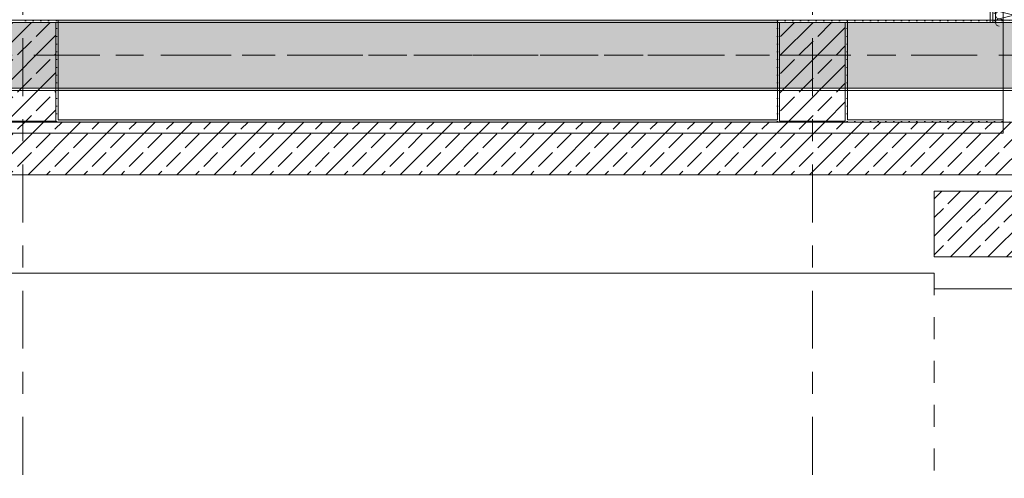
# Model space of a CAD drawing. Header units: metres. Extents: x -3.6 to 85.2, y -11 to 16.8.
# Tile 433 of 508: x 47.3 to 51.8, y -1.4 to 0.7. Entities that reach past the tile are written whole.
import ezdxf

# ---------------------------------------------------------------- set-up
doc = ezdxf.new("R2010")
doc.units = ezdxf.units.M
doc.header["$MEASUREMENT"] = 0
for name, pattern in [('Achse', [0.2, 0.1, -0.05, 0, -0.05]), ('Strichlinie doppelt', [0.546806, 0.264583, -0.105833, 0.070556, -0.105833]), ('Untersicht', [0.1, 0.075, -0.025])]:
    doc.linetypes.add(name, pattern=pattern)
for name, color, linetype in [('301 - Elemente.Linie', 7, 'Continuous'), ('451 - Universal.Achsen Raster', 7, 'Continuous'), ('605 - Struktur.Wand Innen', 7, 'Continuous'), ('607 - Struktur.Stütze', 7, 'Continuous'), ('608 - Struktur.Träger', 7, 'Continuous'), ('Neubau_606 - Struktur.Wand Innen Ausbau', 7, 'Continuous'), ('Neubau_653 - Abdeckung.TB Verkofferung', 7, 'Continuous')]:
    doc.layers.add(name, color=color, linetype=linetype)
pattern_1 = [(45, (0, 0), (-0.08485281, 0.08485281), []), (45, (-0.04243, 0.04243), (-0.08485281, 0.08485281), [0.09, -0.03])]
pattern_2 = [(45, (0, 0), (-0.01767767, 0.01767767), [0, -0.025])]

# ---------------------------------------------------------------- blocks, each defined once
blk = doc.blocks.new('*X43')
at = {"layer": 'Neubau_606 - Struktur.Wand Innen Ausbau', "color": 7, "linetype": 'Continuous', "lineweight": 5}
for p, q in [((51.8216, 0.96), (51.7816, 0.95)), ((51.8483, 0.9333), (51.7816, 0.95)), ((51.8483, 0.9333), (51.7816, 0.9167)), ((51.8483, 0.9), (51.7816, 0.9167)), ((51.8483, 0.9), (51.7816, 0.8833)), ((51.8483, 0.8667), (51.7816, 0.8833)), ((51.8483, 0.8667), (51.7816, 0.85)), ((51.8483, 0.8333), (51.7816, 0.85)), ((51.8483, 0.8333), (51.7816, 0.8167)), ((51.8483, 0.8), (51.7816, 0.8167)), ((51.8483, 0.8), (51.7816, 0.7833)), ((51.8483, 0.7667), (51.7816, 0.7833)), ((51.8483, 0.7667), (51.7816, 0.75)), ((51.8483, 0.7333), (51.7816, 0.75)), ((51.8483, 0.7333), (51.7816, 0.7167)), ((51.8084, 0.71), (51.7816, 0.7167))]:
    blk.add_line(p, q, dxfattribs=at)
for centre, start, end in [((51.7816, 0.9333), 90, 180), ((51.7816, 0.9667), 203.5783, 270), ((51.8483, 0.95), 270, 0), ((51.8483, 0.95), 0, 36.8698), ((51.7816, 0.9333), 180, 270), ((51.7816, 0.9), 90, 180), ((51.7816, 0.9), 180, 270), ((51.8483, 0.9167), 0, 90), ((51.8483, 0.9167), 270, 0), ((51.8483, 0.8833), 0, 90), ((51.7816, 0.8667), 90, 180), ((51.7816, 0.8667), 180, 270), ((51.8483, 0.8833), 270, 0), ((51.8483, 0.85), 0, 90), ((51.7816, 0.8333), 90, 180), ((51.7816, 0.8333), 180, 270), ((51.7816, 0.8), 90, 180), ((51.8483, 0.85), 270, 0), ((51.8483, 0.8167), 0, 90), ((51.8483, 0.8167), 270, 0), ((51.7816, 0.8), 180, 270), ((51.7816, 0.7667), 90, 180), ((51.7816, 0.7667), 180, 270), ((51.8483, 0.7833), 0, 90), ((51.8483, 0.7833), 270, 0), ((51.8483, 0.75), 0, 90), ((51.7816, 0.7333), 90, 180), ((51.7816, 0.7333), 180, 270), ((51.8483, 0.75), 270, 0), ((51.8483, 0.7167), 0, 90), ((51.7816, 0.7), 90, 180), ((51.7816, 0.7), 180.0611, 270), ((51.8483, 0.7167), 336.3553, 0)]:
    blk.add_arc(centre, 0.0167, start, end, dxfattribs=at)

msp = doc.modelspace()

# ---------------------------------------------------------------- hatches: boundary and pattern name
at = {"layer": '605 - Struktur.Wand Innen', "linetype": 'Continuous', "lineweight": 0, "true_color": 0x000000}
h = msp.add_hatch(dxfattribs=at)
h.set_pattern_fill('Beton__Stahlbeton_0001', color=18, style=0, pattern_type=2)
h.set_pattern_definition(pattern_1)
h.paths.add_polyline_path([(44.14, 0.005), (52.295, 0.005), (52.295, 0.245), (44.14, 0.245)])
h = msp.add_hatch(dxfattribs=at)
h.set_pattern_fill('Gips_0001', color=18, style=0, pattern_type=2)
h.set_pattern_definition(pattern_2)
h.paths.add_polyline_path([(47.49, 0.245), (50.77, 0.245), (50.77, 0.255), (47.49, 0.255)])
h = msp.add_hatch(dxfattribs=at)
h.set_pattern_fill('Gips_0001', color=18, style=0, pattern_type=2)
h.set_pattern_definition(pattern_2)
h.paths.add_polyline_path([(51.09, 0.245), (51.8, 0.245), (51.8, 0.255), (51.09, 0.255)])
at = {"layer": '607 - Struktur.Stütze', "linetype": 'Continuous', "lineweight": 0, "true_color": 0x000000}
h = msp.add_hatch(dxfattribs=at)
h.set_pattern_fill('Beton__Stahlbeton_0001', color=18, style=0, pattern_type=2)
h.set_pattern_definition(pattern_1)
h.paths.add_polyline_path([(47.18, 0.25), (47.48, 0.25), (47.48, 0.7), (47.18, 0.7)])
h = msp.add_hatch(dxfattribs=at)
h.set_pattern_fill('Gips_0001', color=18, style=0, pattern_type=2)
h.set_pattern_definition(pattern_2)
h.paths.add_polyline_path([(47.49, 0.71), (47.315, 0.71), (47.315, 0.7), (47.48, 0.7), (47.48, 0.255), (47.49, 0.255)])
h = msp.add_hatch(dxfattribs=at)
h.set_pattern_fill('Gips_0001', color=18, style=0, pattern_type=2)
h.set_pattern_definition(pattern_2)
h.paths.add_polyline_path([(50.77, 0.71), (50.77, 0.255), (50.78, 0.255), (50.78, 0.7), (51.08, 0.7), (51.08, 0.255), (51.09, 0.255), (51.09, 0.71)])
h = msp.add_hatch(dxfattribs=at)
h.set_pattern_fill('Beton__Stahlbeton_0001', color=18, style=0, pattern_type=2)
h.set_pattern_definition(pattern_1)
h.paths.add_polyline_path([(50.78, 0.25), (51.08, 0.25), (51.08, 0.7), (50.78, 0.7)])
h = msp.add_hatch(dxfattribs=at)
h.set_pattern_fill('Gips_0001', color=18, style=0, pattern_type=2)
h.set_pattern_definition(pattern_2)
h.paths.add_polyline_path([(51.8, 0.71), (51.8, 0.255), (51.81, 0.255), (51.81, 0.7), (51.96, 0.7), (51.96, 0.255), (51.97, 0.255), (51.97, 0.71)])
h = msp.add_hatch(dxfattribs=at)
h.set_pattern_fill('Gips_0001', color=18, style=0, pattern_type=2)
h.set_pattern_definition(pattern_2)
h.paths.add_polyline_path([(47.17, 0.255), (47.17, 0.245), (47.49, 0.245), (47.49, 0.255), (47.48, 0.255), (47.48, 0.25), (47.18, 0.25), (47.18, 0.255)])
h = msp.add_hatch(dxfattribs=at)
h.set_pattern_fill('Gips_0001', color=18, style=0, pattern_type=2)
h.set_pattern_definition(pattern_2)
h.paths.add_polyline_path([(50.77, 0.255), (50.77, 0.245), (51.09, 0.245), (51.09, 0.255), (51.08, 0.255), (51.08, 0.25), (50.78, 0.25), (50.78, 0.255)])
h = msp.add_hatch(dxfattribs=at)
h.set_pattern_fill('Gips_0001', color=18, style=0, pattern_type=2)
h.set_pattern_definition(pattern_2)
h.paths.add_polyline_path([(51.8, 0.255), (51.8, 0.245), (51.97, 0.245), (51.97, 0.255), (51.96, 0.255), (51.96, 0.25), (51.81, 0.25), (51.81, 0.255)])
h = msp.add_hatch(dxfattribs=at)
h.set_pattern_fill('Beton__Stahlbeton_0001', color=18, style=0, pattern_type=2)
h.set_pattern_definition(pattern_1)
h.paths.add_polyline_path([(52.285, -0.37), (52.285, -0.07), (51.485, -0.07), (51.485, -0.37)])
at = {"layer": '608 - Struktur.Träger', "linetype": 'Continuous', "lineweight": 0, "true_color": 0x000000}
h = msp.add_hatch(dxfattribs=at)
h.set_pattern_fill('Beton__Stahlbeton_0001', color=18, style=0, pattern_type=2)
h.set_pattern_definition(pattern_1)
h.paths.add_polyline_path([(0.69, 0.7), (0.38, 0.7), (0.38, 0.4), (0.69, 0.4), (3.97, 0.4), (4.29, 0.4), (7.57, 0.4), (7.89, 0.4), (11.17, 0.4), (11.49, 0.4), (14.77, 0.4), (15.09, 0.4), (18.37, 0.4), (18.69, 0.4), (21.97, 0.4), (22.29, 0.4), (25.57, 0.4), (25.89, 0.4), (29.17, 0.4), (29.49, 0.4), (32.77, 0.4), (33.09, 0.4), (36.37, 0.4), (36.69, 0.4), (39.97, 0.4), (40.29, 0.4), (43.57, 0.4), (43.89, 0.4), (47.17, 0.4), (47.49, 0.4), (50.77, 0.4), (51.09, 0.4), (51.8, 0.4), (51.97, 0.4), (54.37, 0.4), (54.69, 0.4), (57.97, 0.4), (58.29, 0.4), (61.57, 0.4), (61.88, 0.4), (61.88, 0.7), (61.57, 0.7), (58.29, 0.7), (57.97, 0.7), (54.69, 0.7), (54.37, 0.7), (51.97, 0.7), (51.8, 0.7), (51.09, 0.7), (50.77, 0.7), (47.49, 0.7), (47.16, 0.7), (43.89, 0.7), (43.57, 0.7), (40.29, 0.7), (39.935, 0.7), (36.69, 0.7), (36.37, 0.7), (33.09, 0.7), (32.77, 0.7), (29.49, 0.7), (29.17, 0.7), (25.89, 0.7), (25.57, 0.7), (22.29, 0.7), (21.97, 0.7), (18.69, 0.7), (18.37, 0.7), (15.09, 0.7), (14.77, 0.7), (11.49, 0.7), (11.17, 0.7), (7.89, 0.7), (7.57, 0.7), (4.29, 0.7), (3.97, 0.7)])
h = msp.add_hatch(dxfattribs=at)
h.set_pattern_fill('Gips_0001', color=18, style=0, pattern_type=2)
h.set_pattern_definition(pattern_2)
h.paths.add_polyline_path([(50.77, 0.71), (47.49, 0.71), (47.49, 0.7), (50.77, 0.7)])
h = msp.add_hatch(dxfattribs=at)
h.set_pattern_fill('Gips_0001', color=18, style=0, pattern_type=2)
h.set_pattern_definition(pattern_2)
h.paths.add_polyline_path([(51.09, 0.71), (51.09, 0.7), (51.8, 0.7), (51.8, 0.71)])
h = msp.add_hatch(dxfattribs=at)
h.set_pattern_fill('Gips_0001', color=18, style=0, pattern_type=2)
h.set_pattern_definition(pattern_2)
h.paths.add_polyline_path([(47.49, 0.39), (50.77, 0.39), (50.77, 0.4), (47.49, 0.4)])
h = msp.add_hatch(dxfattribs=at)
h.set_pattern_fill('Gips_0001', color=18, style=0, pattern_type=2)
h.set_pattern_definition(pattern_2)
h.paths.add_polyline_path([(51.09, 0.4), (51.09, 0.39), (51.8, 0.39), (51.8, 0.4)])
at = {"layer": 'Neubau_606 - Struktur.Wand Innen Ausbau', "linetype": 'Continuous', "lineweight": 0, "true_color": 0x000000}
h = msp.add_hatch(dxfattribs=at)
h.set_pattern_fill('Gips_0001', color=18, style=0, pattern_type=2)
h.set_pattern_definition(pattern_2)
h.paths.add_polyline_path([(51.74, 0.7), (51.7525, 0.7), (51.7525, 0.96), (51.74, 0.96)])
h = msp.add_hatch(dxfattribs=at)
h.set_pattern_fill('Gips_0001', color=18, style=0, pattern_type=2)
h.set_pattern_definition(pattern_2)
h.paths.add_polyline_path([(51.7525, 0.7), (51.765, 0.7), (51.765, 0.96), (51.7525, 0.96)])

# ---------------------------------------------------------------- linework, layer by layer
at = {"layer": '301 - Elemente.Linie', "color": 7, "linetype": 'Untersicht', "lineweight": 13}
msp.add_line((51.485, -0.445), (51.485, -3.31), dxfattribs=at)
at = {"layer": '451 - Universal.Achsen Raster', "color": 160, "linetype": 'Strichlinie doppelt', "lineweight": 9, "true_color": 0x3232ff}
for p, q in [((47.33, -10.585), (47.33, 16.355)), ((50.93, -10.585), (50.93, 16.355)), ((64.935, 0.55), (-3.175, 0.55))]:
    msp.add_line(p, q, dxfattribs=at)
at = {"layer": '605 - Struktur.Wand Innen', "color": 7, "linetype": 'Continuous', "lineweight": 13}
msp.add_line((52.295, 0.245), (44.14, 0.245), dxfattribs=at)
at = {"layer": '605 - Struktur.Wand Innen', "color": 7, "linetype": 'Continuous', "lineweight": 5, "flags": 128}
for points in [[(50.77, 0.255), (47.49, 0.255)], [(51.8, 0.255), (51.09, 0.255)]]:
    msp.add_lwpolyline(points, dxfattribs=at)
at = {"layer": '605 - Struktur.Wand Innen', "color": 7, "linetype": 'Continuous', "lineweight": 18, "flags": 128}
for points in [[(52.1, 0.005), (44.14, 0.005)], [(44.61, -0.445), (51.485, -0.445)], [(51.485, -0.445), (51.485, -0.515)], [(51.485, -0.515), (52.1, -0.515)]]:
    msp.add_lwpolyline(points, dxfattribs=at)
at = {"layer": '605 - Struktur.Wand Innen', "color": 7, "linetype": 'Continuous', "lineweight": 13, "flags": 128}
msp.add_lwpolyline([(44.14, 0.005), (52.295, 0.005)], dxfattribs=at)
at = {"layer": '607 - Struktur.Stütze', "color": 7, "linetype": 'Continuous', "lineweight": 13, "flags": 128}
for points in [[(47.18, 0.25), (47.48, 0.25), (47.48, 0.7), (47.18, 0.7)], [(50.78, 0.25), (51.08, 0.25), (51.08, 0.7), (50.78, 0.7)], [(52.285, -0.37), (52.285, -0.07), (51.485, -0.07), (51.485, -0.37)]]:
    msp.add_lwpolyline(points, close=True, dxfattribs=at)
at = {"layer": '607 - Struktur.Stütze', "color": 7, "linetype": 'Continuous', "lineweight": 5, "flags": 128}
for points in [[(47.49, 0.255), (47.49, 0.71), (47.315, 0.71)], [(51.09, 0.255), (51.09, 0.71), (50.77, 0.71), (50.77, 0.255)], [(51.97, 0.255), (51.97, 0.71), (51.8, 0.71), (51.8, 0.255)]]:
    msp.add_lwpolyline(points, dxfattribs=at)
at = {"layer": '608 - Struktur.Träger', "color": 7, "linetype": 'Continuous', "lineweight": 13}
for p, q in [((0.38, 0.71), (61.88, 0.71)), ((47.49, 0.7), (47.16, 0.7)), ((50.77, 0.7), (47.49, 0.7)), ((51.09, 0.7), (50.77, 0.7)), ((51.8, 0.7), (51.09, 0.7)), ((51.97, 0.7), (51.8, 0.7)), ((0.38, 0.39), (61.88, 0.39))]:
    msp.add_line(p, q, dxfattribs=at)
at = {"layer": '608 - Struktur.Träger', "color": 7, "linetype": 'Continuous', "lineweight": 5}
for p, q in [((47.49, 0.71), (47.49, 0.7)), ((50.77, 0.71), (47.49, 0.71)), ((50.77, 0.71), (50.77, 0.7)), ((51.09, 0.71), (51.09, 0.7)), ((51.8, 0.71), (51.09, 0.71)), ((51.8, 0.71), (51.8, 0.7)), ((47.49, 0.4), (47.49, 0.39)), ((50.77, 0.39), (47.49, 0.39)), ((50.77, 0.4), (50.77, 0.39)), ((51.09, 0.4), (51.09, 0.39)), ((51.8, 0.39), (51.09, 0.39)), ((51.8, 0.4), (51.8, 0.39))]:
    msp.add_line(p, q, dxfattribs=at)
at = {"layer": '608 - Struktur.Träger', "color": 7, "linetype": 'Achse', "lineweight": 9}
msp.add_line((0.38, 0.55), (61.88, 0.55), dxfattribs=at)
at = {"layer": '608 - Struktur.Träger', "color": 7, "linetype": 'Continuous', "lineweight": 13, "flags": 128}
msp.add_lwpolyline([(61.88, 0.4), (61.57, 0.4), (58.29, 0.4), (57.97, 0.4), (54.69, 0.4), (54.37, 0.4), (51.97, 0.4), (51.8, 0.4), (51.09, 0.4), (50.77, 0.4), (47.49, 0.4), (47.17, 0.4), (43.89, 0.4), (43.57, 0.4), (40.29, 0.4), (39.97, 0.4), (36.69, 0.4), (36.37, 0.4), (33.09, 0.4), (32.77, 0.4), (29.49, 0.4)], dxfattribs=at)
at = {"layer": 'Neubau_606 - Struktur.Wand Innen Ausbau', "color": 1, "linetype": 'Continuous', "lineweight": 9}
msp.add_line((51.7525, 0.7), (51.7525, 0.96), dxfattribs=at)
at = {"layer": 'Neubau_606 - Struktur.Wand Innen Ausbau', "color": 1, "linetype": 'Continuous', "lineweight": 13}
msp.add_line((51.765, 0.7), (51.765, 0.96), dxfattribs=at)
at = {"layer": 'Neubau_606 - Struktur.Wand Innen Ausbau', "color": 1, "linetype": 'Continuous', "lineweight": 13, "flags": 128}
for points in [[(51.74, 0.96), (51.74, 0.7)], [(51.7525, 0.7), (51.74, 0.7)], [(51.765, 0.7), (51.7525, 0.7)], [(51.8, 0.7), (51.765, 0.7)]]:
    msp.add_lwpolyline(points, dxfattribs=at)
at = {"layer": 'Neubau_653 - Abdeckung.TB Verkofferung', "color": 1, "linetype": 'Continuous', "lineweight": 9}
for p, q in [((51.8, 0.195), (51.8, 0.7495)), ((43.965, 0.195), (51.8, 0.195))]:
    msp.add_line(p, q, dxfattribs=at)
at = {"layer": 'Neubau_653 - Abdeckung.TB Verkofferung', "color": 1, "linetype": 'Continuous', "lineweight": 5}
msp.add_line((51.8, 0.71), (43.965, 0.71), dxfattribs=at)
at = {"layer": 'Neubau_653 - Abdeckung.TB Verkofferung', "color": 1, "linetype": 'Continuous', "lineweight": 5, "flags": 128}
msp.add_lwpolyline([(51.8, 0.7495), (51.8, 0.737), (51.8, 0.71)], dxfattribs=at)

# ---------------------------------------------------------------- block references
at = {"layer": 'Neubau_606 - Struktur.Wand Innen Ausbau', "color": 1, "lineweight": 13}
msp.add_blockref('*X43', (0, 0), dxfattribs=at)

doc.saveas('drawing.dxf')
